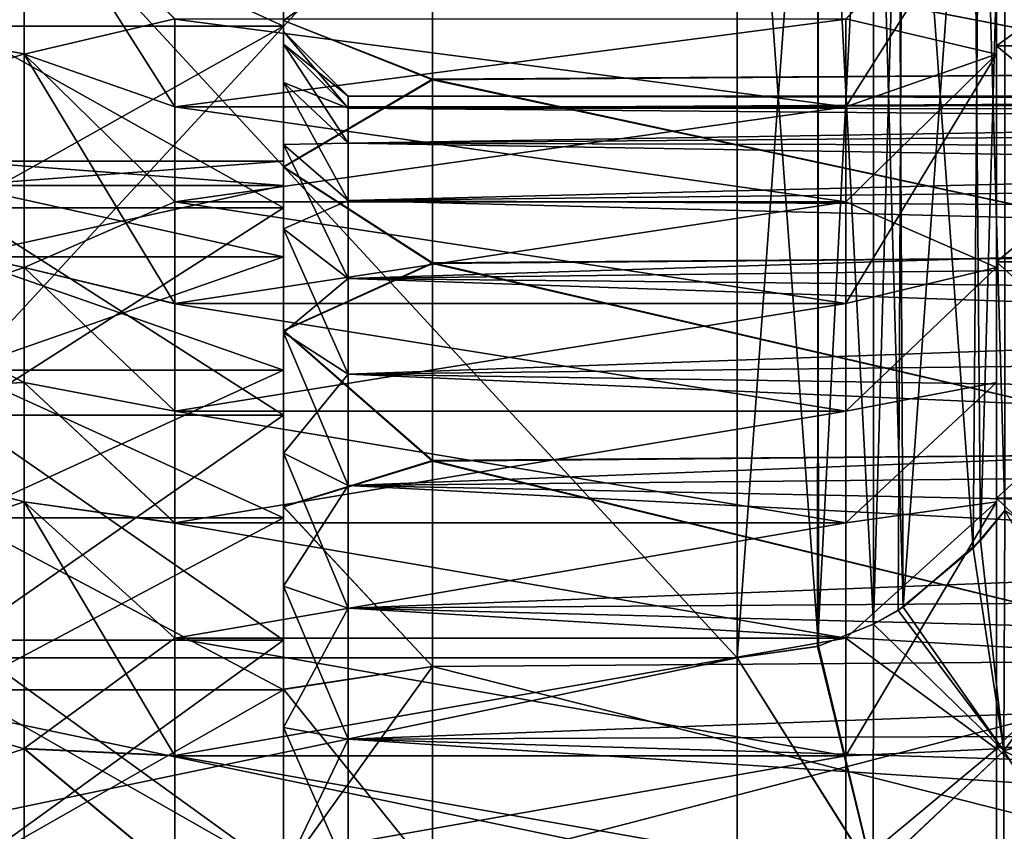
# Model space of a CAD drawing. Header units: metres. Extents: x -62 to 300, y -109 to 109.
# Tile 434 of 656: x -34.77 to -27.18, y 76.63 to 82.89. Entities that reach past the tile are written whole.
import ezdxf

# ---------------------------------------------------------------- set-up
doc = ezdxf.new("R2010")
doc.units = ezdxf.units.M
doc.layers.add('solid_500635', color=7, linetype='CONTINUOUS')

msp = doc.modelspace()

# ---------------------------------------------------------------- linework, layer by layer
at = {"layer": 'solid_500635'}
for points in [[(-29.239401, 86.630127, -15.062011), (-37.239399, 77.969872, -20.06201), (-37.239399, 86.630127, -15.062011)], [(-29.239401, 86.630127, -15.062011), (-29.239401, 77.969872, -20.06201), (-37.239399, 77.969872, -20.06201)], [(-29.239401, 77.969872, 5.7226), (-37.239399, 86.630127, 0.722599), (-37.239399, 77.969872, 5.7226)], [(-29.239401, 77.969872, 5.7226), (-29.239401, 86.630127, 0.722599), (-37.239399, 86.630127, 0.722599)], [(-28.612667, 86.539871, -15.11412), (-29.239401, 77.969872, -20.06201), (-29.239401, 86.630127, -15.062011)], [(-28.613211, 78.059982, 5.670576), (-29.239401, 86.630127, 0.722599), (-29.239401, 77.969872, 5.7226)], [(-28.619219, 86.542068, 0.773441), (-29.239401, 86.630127, 0.722599), (-28.613211, 78.059982, 5.670576)], [(-28.618839, 78.058044, -20.011105), (-29.239401, 77.969872, -20.06201), (-28.612667, 86.539871, -15.11412)], [(-28.619219, 86.542068, 0.773441), (-28.613211, 78.059982, 5.670576), (-28.188721, 78.228287, 5.573403)], [(-28.619219, 86.542068, 0.773441), (-28.188721, 78.228287, 5.573403), (-28.187336, 86.371429, 0.871958)], [(-28.618839, 78.058044, -20.011105), (-28.612667, 86.539871, -15.11412), (-28.188559, 86.371651, -15.21124)], [(-28.618839, 78.058044, -20.011105), (-28.188559, 86.371651, -15.21124), (-28.187328, 78.228577, -19.912649)], [(-28.187336, 86.371429, 0.871958), (-28.188721, 78.228287, 5.573403), (-27.958029, 78.361206, 5.496663)], [(-28.187328, 78.228577, -19.912649), (-28.188559, 86.371651, -15.21124), (-27.958639, 86.239204, -15.287708)], [(-27.999289, 86.265343, 0.933208), (-28.187336, 86.371429, 0.871958), (-27.958029, 78.361206, 5.496663)], [(-27.998503, 78.335144, -19.85112), (-28.187328, 78.228577, -19.912649), (-27.958639, 86.239204, -15.287708)], [(-27.420818, 85.786972, 1.209393), (-27.999289, 86.265343, 0.933208), (-27.958029, 78.361206, 5.496663)], [(-27.419758, 78.814156, -19.574566), (-27.998503, 78.335144, -19.85112), (-27.958639, 86.239204, -15.287708)], [(-27.419758, 78.814156, -19.574566), (-27.958639, 86.239204, -15.287708), (-27.364887, 85.725967, -15.584029)], [(-27.420818, 85.786972, 1.209393), (-27.958029, 78.361206, 5.496663), (-27.36363, 78.875443, 5.199769)], [(-27.420818, 85.786972, 1.209393), (-27.36363, 78.875443, 5.199769), (-27.17449, 85.493515, 1.378822)], [(-27.419758, 78.814156, -19.574566), (-27.364887, 85.725967, -15.584029), (-27.174473, 79.106506, -19.405773)], [(-27.174473, 79.106506, -19.405773), (-27.364887, 85.725967, -15.584029), (-27.174343, 85.493317, -15.71835)], [(-27.17449, 85.493515, 1.378822), (-27.36363, 78.875443, 5.199769), (-27.174322, 79.10672, 5.066239)], [(-27.239401, 84.133301, -0.028333), (-25.239401, 84.133301, -0.028333), (-25.239401, 82.688087, 1.289094)], [(-27.239401, 84.133301, -0.028333), (-25.239401, 82.688087, 1.289094), (-27.239401, 82.688087, 1.289094)], [(-27.239401, 82.688087, -15.628505), (-25.239401, 82.688087, -15.628505), (-25.239401, 84.133301, -14.311078)], [(-27.239401, 84.133301, -14.311078), (-27.239401, 82.688087, -15.628505), (-25.239401, 84.133301, -14.311078)], [(-27.239401, 82.625992, -15.521854), (-27.239401, 82.688087, -15.628505), (-27.239401, 84.133301, -14.311078)], [(-27.239401, 84.05336, -14.216975), (-27.239401, 82.625992, -15.521854), (-27.239401, 84.133301, -14.311078)], [(-27.239401, 82.626129, 1.182338), (-27.239401, 84.133301, -0.028333), (-27.239401, 82.688087, 1.289094)], [(-27.239401, 82.626129, 1.182338), (-27.239401, 84.053482, -0.12257), (-27.239401, 84.133301, -0.028333)], [(-37.739399, 83.160095, 0.779452), (-34.739399, 84.059402, -0.095705), (-34.739399, 82.627823, 1.209294)], [(-37.739399, 83.164703, -15.114885), (-34.739399, 82.627823, -15.548705), (-34.739399, 84.059402, -14.243707)], [(-34.739399, 82.62561, 1.182729), (-34.739399, 82.627823, 1.209294), (-34.739399, 84.059402, -0.095705)], [(-34.739399, 84.052994, -0.122034), (-34.739399, 82.62561, 1.182729), (-34.739399, 84.059402, -0.095705)], [(-34.739399, 82.626289, -15.521628), (-34.739399, 84.059402, -14.243707), (-34.739399, 82.627823, -15.548705)], [(-34.739399, 82.626289, -15.521628), (-34.739399, 84.053581, -14.216726), (-34.739399, 84.059402, -14.243707)], [(-34.739399, 82.626289, -15.521628), (-33.5774, 82.896523, -13.747274), (-34.739399, 84.053581, -14.216726)], [(-33.5774, 82.219521, 0.023198), (-34.739399, 82.62561, 1.182729), (-34.739399, 84.052994, -0.122034)], [(-33.5774, 82.219521, 0.023198), (-34.739399, 84.052994, -0.122034), (-33.5774, 82.895927, -0.591542)], [(-28.401402, 82.896416, -0.592025), (-27.239401, 84.053482, -0.12257), (-27.239401, 82.626129, 1.182338)], [(-28.4014, 82.219879, -14.362308), (-27.239401, 84.05336, -14.216975), (-28.401402, 82.896286, -13.747509)], [(-28.4014, 82.219879, -14.362308), (-27.239401, 82.625992, -15.521854), (-27.239401, 84.05336, -14.216975)], [(-32.739399, 82.840805, -13.710363), (-35.239399, 82.840805, -13.710363), (-35.239399, 83.991127, -12.308682)], [(-32.739399, 82.840805, -13.710363), (-35.239399, 83.991127, -12.308682), (-32.739399, 83.991127, -12.308682)], [(-32.739399, 83.991127, -2.030729), (-35.239399, 83.991127, -2.030729), (-35.239399, 82.840805, -0.629047)], [(-32.739399, 83.991127, -2.030729), (-35.239399, 82.840805, -0.629047), (-32.739399, 82.840805, -0.629047)], [(-32.739399, 83.991127, -12.308682), (-32.739399, 83.991127, -2.030729), (-32.739399, 82.840805, -0.629047)], [(-32.739399, 82.840805, -13.710363), (-32.739399, 83.991127, -12.308682), (-32.739399, 82.840805, -0.629047)], [(-32.739399, 83.84549, -1.648736), (-32.739399, 83.847229, -12.6883), (-32.739399, 82.885933, -13.806098)], [(-31.589405, 83.69812, -14.620732), (-32.739399, 82.885933, -13.806098), (-32.739399, 83.847229, -12.6883)], [(-32.739399, 82.883713, -0.531116), (-32.739399, 83.84549, -1.648736), (-32.739399, 82.885933, -13.806098)], [(-31.589405, 83.694458, 0.284958), (-32.739399, 83.84549, -1.648736), (-32.739399, 82.883713, -0.531116)], [(-25.239401, 82.473137, 1.323649), (-25.239401, 83.724182, 0.254476), (-31.589405, 83.694458, 0.284958)], [(-25.239401, 83.724182, -14.593887), (-25.239401, 82.473137, -15.66306), (-31.589405, 83.69812, -14.620732)], [(-31.589378, 82.432396, -15.692833), (-32.739399, 82.885933, -13.806098), (-31.589405, 83.69812, -14.620732)], [(-31.589405, 83.694458, 0.284958), (-32.739399, 82.883713, -0.531116), (-31.589394, 82.428192, 1.356445)], [(-25.239401, 82.473137, -15.66306), (-31.589378, 82.432396, -15.692833), (-31.589405, 83.69812, -14.620732)], [(-25.239401, 82.473137, 1.323649), (-31.589405, 83.694458, 0.284958), (-31.589394, 82.428192, 1.356445)], [(-37.739399, 83.164703, -15.114885), (-37.739399, 81.649536, -16.204773), (-34.739399, 82.627823, -15.548705)], [(-37.739399, 81.644257, 1.868489), (-37.739399, 83.160095, 0.779452), (-34.739399, 82.627823, 1.209294)], [(-34.739399, 82.626289, -15.521628), (-33.5774, 82.220154, -14.362083), (-33.5774, 82.896523, -13.747274)], [(-28.401402, 82.896286, -13.747509), (-33.5774, 82.896523, -13.747274), (-33.5774, 82.220154, -14.362083)], [(-28.401402, 82.896416, -0.592025), (-28.4014, 82.220016, 0.022788), (-33.5774, 82.895927, -0.591542)], [(-28.4014, 82.219879, -14.362308), (-28.401402, 82.896286, -13.747509), (-33.5774, 82.220154, -14.362083)], [(-28.4014, 82.220016, 0.022788), (-33.5774, 82.219521, 0.023198), (-33.5774, 82.895927, -0.591542)], [(-32.739399, 82.701241, -8.297038), (-32.739399, 82.885933, -13.806098), (-32.739399, 81.757309, -14.761803)], [(-31.589378, 82.432396, -15.692833), (-32.739399, 81.757309, -14.761803), (-32.739399, 82.885933, -13.806098)], [(-32.739399, 82.799484, -7.169725), (-32.739399, 82.883713, -0.531116), (-32.739399, 82.885933, -13.806098)], [(-32.739399, 82.701241, -8.297038), (-32.739399, 82.799484, -7.169725), (-32.739399, 82.885933, -13.806098)], [(-32.739399, 81.928131, -3.918735), (-32.739399, 81.7547, 0.424282), (-32.739399, 82.883713, -0.531116)], [(-31.589394, 82.428192, 1.356445), (-32.739399, 82.883713, -0.531116), (-32.739399, 81.7547, 0.424282)], [(-32.739399, 82.407684, -4.945765), (-32.739399, 81.928131, -3.918735), (-32.739399, 82.883713, -0.531116)], [(-32.739399, 82.701248, -6.04241), (-32.739399, 82.407684, -4.945765), (-32.739399, 82.883713, -0.531116)], [(-32.739399, 82.799484, -7.169725), (-32.739399, 82.701248, -6.04241), (-32.739399, 82.883713, -0.531116)], [(-28.401402, 82.896416, -0.592025), (-27.239401, 82.626129, 1.182338), (-28.4014, 82.220016, 0.022788)], [(-32.739399, 81.439049, -14.860769), (-35.239399, 81.439049, -14.860769), (-35.239399, 82.840805, -13.710363)], [(-32.739399, 81.439049, -14.860769), (-35.239399, 82.840805, -13.710363), (-32.739399, 82.840805, -13.710363)], [(-32.739399, 82.840805, -0.629047), (-35.239399, 82.840805, -0.629047), (-35.239399, 81.439049, 0.521358)], [(-32.739399, 82.840805, -0.629047), (-35.239399, 81.439049, 0.521358), (-32.739399, 81.439049, 0.521358)], [(-32.739399, 82.840805, -13.710363), (-32.739399, 81.79998, -7.169705), (-32.739399, 81.612541, -8.593338)], [(-32.739399, 81.439049, -14.860769), (-32.739399, 82.840805, -13.710363), (-32.739399, 81.612541, -8.593338)], [(-32.739399, 82.840805, -13.710363), (-32.739399, 81.439049, 0.521358), (-32.739399, 81.79998, -7.169705)], [(-32.739399, 82.840805, -13.710363), (-32.739399, 82.840805, -0.629047), (-32.739399, 81.439049, 0.521358)], [(-32.239399, 82.208832, -6.127738), (-32.739399, 82.701248, -6.04241), (-32.739399, 82.799484, -7.169725)], [(-32.239399, 82.300003, -7.169716), (-32.739399, 82.799484, -7.169725), (-32.739399, 82.701241, -8.297038)], [(-32.239399, 82.208832, -6.127738), (-32.739399, 82.799484, -7.169725), (-32.239399, 82.300003, -7.169716)], [(-32.239399, 81.938103, -5.117441), (-32.739399, 82.407684, -4.945765), (-32.739399, 82.701248, -6.04241)], [(-32.239399, 81.938103, -5.117441), (-32.739399, 82.701248, -6.04241), (-32.239399, 82.208832, -6.127738)], [(-32.739399, 82.407669, -9.393679), (-32.739399, 82.701241, -8.297038), (-32.739399, 81.757309, -14.761803)], [(-32.239399, 82.208832, -8.211694), (-32.739399, 82.701241, -8.297038), (-32.739399, 82.407669, -9.393679)], [(-32.239399, 82.300003, -7.169716), (-32.739399, 82.701241, -8.297038), (-32.239399, 82.208832, -8.211694)], [(-27.239401, 82.688087, 1.289094), (-25.239401, 82.688087, 1.289094), (-25.239401, 81.024521, 2.319154)], [(-27.239401, 82.688087, 1.289094), (-25.239401, 81.024521, 2.319154), (-27.239401, 81.024521, 2.319154)], [(-27.239401, 81.024521, -16.658566), (-25.239401, 81.024521, -16.658566), (-25.239401, 82.688087, -15.628505)], [(-27.239401, 82.688087, -15.628505), (-27.239401, 81.024521, -16.658566), (-25.239401, 82.688087, -15.628505)], [(-27.239401, 80.980042, -16.543814), (-27.239401, 81.024521, -16.658566), (-27.239401, 82.688087, -15.628505)], [(-27.239401, 82.625992, -15.521854), (-27.239401, 80.980042, -16.543814), (-27.239401, 82.688087, -15.628505)], [(-27.239401, 80.980209, 2.204319), (-27.239401, 82.688087, 1.289094), (-27.239401, 81.024521, 2.319154)], [(-27.239401, 80.980209, 2.204319), (-27.239401, 82.626129, 1.182338), (-27.239401, 82.688087, 1.289094)], [(-37.739399, 81.644257, 1.868489), (-34.739399, 82.627823, 1.209294), (-34.739399, 80.97995, 2.229636)], [(-37.739399, 81.649536, -16.204773), (-34.739399, 80.97995, -16.569048), (-34.739399, 82.627823, -15.548705)], [(-34.739399, 80.97963, 2.204608), (-34.739399, 80.97995, 2.229636), (-34.739399, 82.627823, 1.209294)], [(-34.739399, 82.62561, 1.182729), (-34.739399, 80.97963, 2.204608), (-34.739399, 82.627823, 1.209294)], [(-34.739399, 80.980438, -16.543617), (-34.739399, 82.627823, -15.548705), (-34.739399, 80.97995, -16.569048)], [(-34.739399, 80.980438, -16.543617), (-34.739399, 82.626289, -15.521628), (-34.739399, 82.627823, -15.548705)], [(-34.739399, 82.626289, -15.521628), (-33.5774, 81.486412, -14.907901), (-33.5774, 82.220154, -14.362083)], [(-34.739399, 80.980438, -16.543617), (-33.5774, 81.486412, -14.907901), (-34.739399, 82.626289, -15.521628)], [(-33.5774, 80.700523, 1.040894), (-34.739399, 80.97963, 2.204608), (-34.739399, 82.62561, 1.182729)], [(-33.5774, 81.485703, 0.568966), (-34.739399, 82.62561, 1.182729), (-33.5774, 82.219521, 0.023198)], [(-33.5774, 80.700523, 1.040894), (-34.739399, 82.62561, 1.182729), (-33.5774, 81.485703, 0.568966)], [(-28.4014, 81.486237, 0.568609), (-27.239401, 82.626129, 1.182338), (-27.239401, 80.980209, 2.204319)], [(-28.4014, 82.220016, 0.022788), (-27.239401, 82.626129, 1.182338), (-28.4014, 81.486237, 0.568609)], [(-28.4014, 80.700928, -15.380089), (-27.239401, 80.980042, -16.543814), (-27.239401, 82.625992, -15.521854)], [(-28.4014, 81.486092, -14.908118), (-27.239401, 82.625992, -15.521854), (-28.4014, 82.219879, -14.362308)], [(-28.4014, 80.700928, -15.380089), (-27.239401, 82.625992, -15.521854), (-28.4014, 81.486092, -14.908118)], [(-31.589407, 81.015083, -16.551495), (-32.739399, 81.757309, -14.761803), (-31.589378, 82.432396, -15.692833)], [(-31.589394, 82.428192, 1.356445), (-32.739399, 81.7547, 0.424282), (-31.589415, 81.010872, 2.214201)], [(-25.239401, 81.065598, 2.186438), (-31.589394, 82.428192, 1.356445), (-31.589415, 81.010872, 2.214201)], [(-25.239401, 81.065598, -16.525848), (-31.589407, 81.015083, -16.551495), (-31.589378, 82.432396, -15.692833)], [(-25.239401, 81.065598, 2.186438), (-25.239401, 82.473137, 1.323649), (-31.589394, 82.428192, 1.356445)], [(-25.239401, 82.473137, -15.66306), (-25.239401, 81.065598, -16.525848), (-31.589378, 82.432396, -15.692833)], [(-32.239399, 81.496048, -4.169523), (-32.739399, 81.928131, -3.918735), (-32.739399, 82.407684, -4.945765)], [(-32.239399, 81.496048, -4.169523), (-32.739399, 82.407684, -4.945765), (-32.239399, 81.938103, -5.117441)], [(-32.739399, 81.928116, -10.420709), (-32.739399, 82.407669, -9.393679), (-32.739399, 81.757309, -14.761803)], [(-32.239399, 81.938095, -9.221991), (-32.739399, 82.407669, -9.393679), (-32.739399, 81.928116, -10.420709)], [(-32.239399, 82.208832, -8.211694), (-32.739399, 82.407669, -9.393679), (-32.239399, 81.938095, -9.221991)], [(-32.239399, 82.208832, -8.211694), (-16.239401, 82.273972, -7.722058), (-16.239401, 82.300003, -7.169705)], [(-32.239399, 82.300003, -7.169716), (-16.239401, 82.300003, -7.169705), (-16.239401, 82.273972, -6.617353)], [(-32.239399, 82.300003, -7.169716), (-32.239399, 82.208832, -8.211694), (-16.239401, 82.300003, -7.169705)], [(-32.239399, 82.208832, -6.127738), (-32.239399, 82.300003, -7.169716), (-16.239401, 82.273972, -6.617353)], [(-32.239399, 82.208832, -8.211694), (-16.239401, 82.197113, -8.273635), (-16.239401, 82.273972, -7.722058)], [(-32.239399, 82.208832, -6.127738), (-16.239401, 82.273972, -6.617353), (-16.239401, 82.197113, -6.065776)], [(-28.4014, 82.219879, -14.362308), (-33.5774, 82.220154, -14.362083), (-33.5774, 81.486412, -14.907901)], [(-28.4014, 82.220016, 0.022788), (-28.4014, 81.486237, 0.568609), (-33.5774, 82.219521, 0.023198)], [(-28.4014, 81.486092, -14.908118), (-28.4014, 82.219879, -14.362308), (-33.5774, 81.486412, -14.907901)], [(-28.4014, 81.486237, 0.568609), (-33.5774, 81.485703, 0.568966), (-33.5774, 82.219521, 0.023198)], [(-32.239399, 82.208832, -8.211694), (-32.239399, 81.938095, -9.221991), (-16.239401, 82.197113, -8.273635)], [(-32.239399, 82.208832, -6.127738), (-16.239401, 82.197113, -6.065776), (-16.239401, 82.071159, -5.528578)], [(-32.239399, 81.938103, -5.117441), (-32.239399, 82.208832, -6.127738), (-16.239401, 82.071159, -5.528578)], [(-32.239399, 81.938095, -9.221991), (-16.239401, 82.071159, -8.810833), (-16.239401, 82.197113, -8.273635)], [(-32.239399, 81.938095, -9.221991), (-16.239401, 81.894539, -9.336213), (-16.239401, 82.071159, -8.810833)], [(-32.239399, 81.938103, -5.117441), (-16.239401, 82.071159, -5.528578), (-16.239401, 81.894539, -5.003198)], [(-32.239399, 81.938095, -9.221991), (-32.739399, 81.928116, -10.420709), (-32.239399, 81.496033, -10.169909)], [(-32.739399, 81.928131, -3.918735), (-32.739399, 81.279274, -2.992291), (-32.739399, 81.7547, 0.424282)], [(-32.239399, 80.896088, -3.312768), (-32.739399, 81.279274, -2.992291), (-32.739399, 81.928131, -3.918735)], [(-32.239399, 80.896088, -3.312768), (-32.739399, 81.928131, -3.918735), (-32.239399, 81.496048, -4.169523)], [(-32.739399, 81.279243, -11.347154), (-32.739399, 81.928116, -10.420709), (-32.739399, 81.757309, -14.761803)], [(-32.239399, 81.496033, -10.169909), (-32.739399, 81.928116, -10.420709), (-32.739399, 81.279243, -11.347154)], [(-32.239399, 81.938103, -5.117441), (-16.239401, 81.894539, -5.003198), (-16.239401, 81.669914, -4.493891)], [(-32.239399, 81.496048, -4.169523), (-32.239399, 81.938103, -5.117441), (-16.239401, 81.669914, -4.493891)], [(-32.239399, 81.938095, -9.221991), (-32.239399, 81.496033, -10.169909), (-16.239401, 81.894539, -9.336213)], [(-32.239399, 81.496033, -10.169909), (-16.239401, 81.669914, -9.84552), (-16.239401, 81.894539, -9.336213)], [(-32.739399, 81.612541, -5.746073), (-35.239399, 81.612541, -5.746073), (-35.239399, 81.79998, -7.169705)], [(-32.739399, 81.79998, -7.169705), (-35.239399, 81.79998, -7.169705), (-35.239399, 81.612541, -8.593338)], [(-32.739399, 81.612541, -5.746073), (-35.239399, 81.79998, -7.169705), (-32.739399, 81.79998, -7.169705)], [(-32.739399, 81.79998, -7.169705), (-35.239399, 81.612541, -8.593338), (-32.739399, 81.612541, -8.593338)], [(-32.739399, 81.439049, 0.521358), (-32.739399, 81.612541, -5.746073), (-32.739399, 81.79998, -7.169705)], [(-32.739399, 81.279243, -11.347154), (-32.739399, 81.757309, -14.761803), (-32.739399, 80.49308, -15.526155)], [(-31.589407, 81.015083, -16.551495), (-32.739399, 80.49308, -15.526155), (-32.739399, 81.757309, -14.761803)], [(-32.739399, 81.279274, -2.992291), (-32.739399, 80.490486, 1.188039), (-32.739399, 81.7547, 0.424282)], [(-31.589415, 81.010872, 2.214201), (-32.739399, 81.7547, 0.424282), (-32.739399, 80.490486, 1.188039)], [(-32.239399, 81.496033, -10.169909), (-16.239401, 81.401955, -10.327027), (-16.239401, 81.669914, -9.84552)], [(-32.239399, 81.496048, -4.169523), (-16.239401, 81.669914, -4.493891), (-16.239401, 81.401955, -4.012384)], [(-37.739399, 81.649536, -16.204773), (-37.739399, 79.963646, -17.009811), (-34.739399, 80.97995, -16.569048)], [(-37.739399, 81.644257, 1.868489), (-34.739399, 80.97995, 2.229636), (-34.739399, 80.092918, 2.621234)], [(-37.739399, 79.957893, 2.672541), (-37.739399, 81.644257, 1.868489), (-34.739399, 80.092918, 2.621234)], [(-32.739399, 81.063141, -4.419705), (-35.239399, 81.063141, -4.419705), (-35.239399, 81.612541, -5.746073)], [(-32.739399, 81.063141, -4.419705), (-35.239399, 81.612541, -5.746073), (-32.739399, 81.612541, -5.746073)], [(-32.739399, 81.612541, -8.593338), (-35.239399, 81.612541, -8.593338), (-35.239399, 81.063141, -9.919705)], [(-32.739399, 81.612541, -8.593338), (-35.239399, 81.063141, -9.919705), (-32.739399, 81.063141, -9.919705)], [(-32.739399, 81.439049, -14.860769), (-32.739399, 81.612541, -8.593338), (-32.739399, 81.063141, -9.919705)], [(-32.739399, 81.439049, 0.521358), (-32.739399, 81.063141, -4.419705), (-32.739399, 81.612541, -5.746073)], [(-32.739399, 79.83976, -15.715605), (-35.239399, 79.83976, -15.715605), (-35.239399, 81.439049, -14.860769)], [(-32.739399, 79.83976, -15.715605), (-35.239399, 81.439049, -14.860769), (-32.739399, 81.439049, -14.860769)], [(-32.739399, 81.439049, 0.521358), (-35.239399, 81.439049, 0.521358), (-35.239399, 79.83976, 1.376194)], [(-32.739399, 81.439049, 0.521358), (-35.239399, 79.83976, 1.376194), (-32.739399, 79.83976, 1.376194)], [(-34.739399, 80.980438, -16.543617), (-33.5774, 80.701302, -15.379889), (-33.5774, 81.486412, -14.907901)], [(-28.4014, 81.486092, -14.908118), (-33.5774, 81.486412, -14.907901), (-33.5774, 80.701302, -15.379889)], [(-28.4014, 81.486237, 0.568609), (-28.4014, 80.701088, 1.040592), (-33.5774, 81.485703, 0.568966)], [(-28.4014, 80.700928, -15.380089), (-28.4014, 81.486092, -14.908118), (-33.5774, 80.701302, -15.379889)], [(-28.4014, 80.701088, 1.040592), (-33.5774, 80.700523, 1.040894), (-33.5774, 81.485703, 0.568966)], [(-32.239399, 81.496033, -10.169909), (-32.739399, 81.279243, -11.347154), (-32.239399, 80.896072, -11.026665)], [(-32.739399, 81.439049, -14.860769), (-32.739399, 81.063141, -9.919705), (-32.739399, 80.189171, -11.058687)], [(-32.739399, 79.83976, -15.715605), (-32.739399, 81.439049, -14.860769), (-32.739399, 80.189171, -11.058687)], [(-32.739399, 81.439049, 0.521358), (-32.739399, 79.83976, 1.376194), (-32.739399, 81.063141, -4.419705)], [(-32.239399, 81.496048, -4.169523), (-16.239401, 81.401955, -4.012384), (-16.239401, 81.087746, -3.554502)], [(-32.239399, 80.896088, -3.312768), (-32.239399, 81.496048, -4.169523), (-16.239401, 81.087746, -3.554502)], [(-32.239399, 81.496033, -10.169909), (-32.239399, 80.896072, -11.026665), (-16.239401, 81.401955, -10.327027)], [(-28.4014, 81.486237, 0.568609), (-27.239401, 80.980209, 2.204319), (-28.4014, 80.701088, 1.040592)], [(-32.239399, 80.896072, -11.026665), (-16.239401, 81.087746, -10.784909), (-16.239401, 81.401955, -10.327027)], [(-32.739399, 81.279274, -2.992291), (-32.739399, 80.478691, -2.191003), (-32.739399, 80.490486, 1.188039)], [(-32.239399, 80.156456, -2.573213), (-32.739399, 80.478691, -2.191003), (-32.739399, 81.279274, -2.992291)], [(-32.239399, 80.156456, -2.573213), (-32.739399, 81.279274, -2.992291), (-32.239399, 80.896088, -3.312768)], [(-32.739399, 80.478653, -12.148441), (-32.739399, 81.279243, -11.347154), (-32.739399, 80.49308, -15.526155)], [(-32.239399, 80.896072, -11.026665), (-32.739399, 81.279243, -11.347154), (-32.739399, 80.478653, -12.148441)], [(-32.739399, 80.189171, -3.280723), (-35.239399, 80.189171, -3.280723), (-35.239399, 81.063141, -4.419705)], [(-32.739399, 80.189171, -3.280723), (-35.239399, 81.063141, -4.419705), (-32.739399, 81.063141, -4.419705)], [(-32.739399, 81.063141, -9.919705), (-35.239399, 81.063141, -9.919705), (-35.239399, 80.189171, -11.058687)], [(-32.739399, 81.063141, -9.919705), (-35.239399, 80.189171, -11.058687), (-32.739399, 80.189171, -11.058687)], [(-32.739399, 79.83976, 1.376194), (-32.739399, 80.189171, -3.280723), (-32.739399, 81.063141, -4.419705)], [(-32.239399, 80.896072, -11.026665), (-16.239401, 80.73275, -11.21298), (-16.239401, 81.087746, -10.784909)], [(-32.239399, 80.896088, -3.312768), (-16.239401, 81.087746, -3.554502), (-16.239401, 80.73275, -3.126431)], [(-25.239401, 79.543594, 2.816138), (-25.239401, 81.065598, 2.186438), (-31.589415, 81.010872, 2.214201)], [(-25.239401, 81.065598, -16.525848), (-25.239401, 79.543594, -17.155548), (-31.589407, 81.015083, -16.551495)], [(-37.739399, 79.963646, -17.009811), (-34.739399, 80.092918, -16.960646), (-34.739399, 80.97995, -16.569048)], [(-34.739399, 80.980438, -16.543617), (-33.5774, 79.872963, -15.772755), (-33.5774, 80.701302, -15.379889)], [(-34.739399, 80.093575, -16.936195), (-33.5774, 79.872963, -15.772755), (-34.739399, 80.980438, -16.543617)], [(-34.739399, 80.093575, -16.936195), (-34.739399, 80.980438, -16.543617), (-34.739399, 80.97995, -16.569048)], [(-34.739399, 80.092728, 2.597114), (-34.739399, 80.092918, 2.621234), (-34.739399, 80.97995, 2.229636)], [(-34.739399, 80.97963, 2.204608), (-34.739399, 80.092728, 2.597114), (-34.739399, 80.97995, 2.229636)], [(-34.739399, 80.093575, -16.936195), (-34.739399, 80.97995, -16.569048), (-34.739399, 80.092918, -16.960646)], [(-33.5774, 79.872139, 1.433686), (-34.739399, 80.092728, 2.597114), (-34.739399, 80.97963, 2.204608)], [(-33.5774, 79.872139, 1.433686), (-34.739399, 80.97963, 2.204608), (-33.5774, 80.700523, 1.040894)], [(-31.589273, 79.490089, -17.173372), (-32.739399, 80.49308, -15.526155), (-31.589407, 81.015083, -16.551495)], [(-31.589415, 81.010872, 2.214201), (-32.739399, 80.490486, 1.188039), (-31.589312, 79.486641, 2.83506)], [(-25.239401, 79.543594, 2.816138), (-31.589415, 81.010872, 2.214201), (-31.589312, 79.486641, 2.83506)], [(-25.239401, 79.543594, -17.155548), (-31.589273, 79.490089, -17.173372), (-31.589407, 81.015083, -16.551495)], [(-28.401402, 79.872719, 1.433445), (-27.239401, 80.980209, 2.204319), (-27.239401, 80.093323, 2.596884)], [(-28.4014, 80.701088, 1.040592), (-27.239401, 80.980209, 2.204319), (-28.401402, 79.872719, 1.433445)], [(-28.401402, 79.872551, -15.772926), (-27.239401, 80.093147, -16.936363), (-27.239401, 80.980042, -16.543814)], [(-28.401402, 79.872551, -15.772926), (-27.239401, 80.980042, -16.543814), (-28.4014, 80.700928, -15.380089)], [(-27.239401, 81.024521, 2.319154), (-25.239401, 81.024521, 2.319154), (-25.239401, 79.201103, 3.025523)], [(-27.239401, 81.024521, 2.319154), (-25.239401, 79.201103, 3.025523), (-27.239401, 79.201103, 3.025523)], [(-27.239401, 79.201103, -17.364935), (-25.239401, 79.201103, -17.364935), (-25.239401, 81.024521, -16.658566)], [(-27.239401, 81.024521, -16.658566), (-27.239401, 79.201103, -17.364935), (-25.239401, 81.024521, -16.658566)], [(-27.239401, 79.173149, -17.245567), (-27.239401, 79.201103, -17.364935), (-27.239401, 81.024521, -16.658566)], [(-27.239401, 80.093147, -16.936363), (-27.239401, 79.173149, -17.245567), (-27.239401, 81.024521, -16.658566)], [(-27.239401, 80.980042, -16.543814), (-27.239401, 80.093147, -16.936363), (-27.239401, 81.024521, -16.658566)], [(-27.239401, 80.093323, 2.596884), (-27.239401, 81.024521, 2.319154), (-27.239401, 79.201103, 3.025523)], [(-27.239401, 80.093323, 2.596884), (-27.239401, 80.980209, 2.204319), (-27.239401, 81.024521, 2.319154)], [(-32.239399, 80.896072, -11.026665), (-32.739399, 80.478653, -12.148441), (-32.239399, 80.156433, -11.766219)], [(-32.239399, 80.896088, -3.312768), (-16.239401, 80.73275, -3.126431), (-16.239401, 80.343277, -2.736955)], [(-32.239399, 80.156456, -2.573213), (-32.239399, 80.896088, -3.312768), (-16.239401, 80.343277, -2.736955)], [(-32.239399, 80.896072, -11.026665), (-32.239399, 80.156433, -11.766219), (-16.239401, 80.73275, -11.21298)], [(-28.4014, 80.700928, -15.380089), (-33.5774, 80.701302, -15.379889), (-33.5774, 79.872963, -15.772755)], [(-28.4014, 80.701088, 1.040592), (-28.401402, 79.872719, 1.433445), (-33.5774, 80.700523, 1.040894)], [(-28.401402, 79.872551, -15.772926), (-28.4014, 80.700928, -15.380089), (-33.5774, 79.872963, -15.772755)], [(-28.401402, 79.872719, 1.433445), (-33.5774, 79.872139, 1.433686), (-33.5774, 80.700523, 1.040894)], [(-32.239399, 80.156433, -11.766219), (-16.239401, 80.343277, -11.602455), (-16.239401, 80.73275, -11.21298)], [(-32.739399, 80.478653, -12.148441), (-32.739399, 80.49308, -15.526155), (-32.739399, 79.135483, -16.078451)], [(-31.589273, 79.490089, -17.173372), (-32.739399, 79.135483, -16.078451), (-32.739399, 80.49308, -15.526155)], [(-32.739399, 79.548309, -1.53975), (-32.739399, 79.133636, 1.739694), (-32.739399, 80.490486, 1.188039)], [(-31.589312, 79.486641, 2.83506), (-32.739399, 80.490486, 1.188039), (-32.739399, 79.133636, 1.739694)], [(-32.739399, 80.478691, -2.191003), (-32.739399, 79.548309, -1.53975), (-32.739399, 80.490486, 1.188039)], [(-32.239399, 79.299637, -1.973342), (-32.739399, 79.548309, -1.53975), (-32.739399, 80.478691, -2.191003)], [(-32.239399, 79.299637, -1.973342), (-32.739399, 80.478691, -2.191003), (-32.239399, 80.156456, -2.573213)], [(-32.739399, 79.548264, -12.799685), (-32.739399, 80.478653, -12.148441), (-32.739399, 79.135483, -16.078451)], [(-32.239399, 80.156433, -11.766219), (-32.739399, 80.478653, -12.148441), (-32.739399, 79.548264, -12.799685)], [(-32.239399, 80.156433, -11.766219), (-16.239401, 79.915207, -11.957448), (-16.239401, 80.343277, -11.602455)], [(-32.239399, 80.156456, -2.573213), (-16.239401, 80.343277, -2.736955), (-16.239401, 79.915207, -2.381963)], [(-32.739399, 79.049988, -2.406586), (-35.239399, 79.049988, -2.406586), (-35.239399, 80.189171, -3.280723)], [(-32.739399, 79.049988, -2.406586), (-35.239399, 80.189171, -3.280723), (-32.739399, 80.189171, -3.280723)], [(-32.739399, 80.189171, -11.058687), (-35.239399, 80.189171, -11.058687), (-35.239399, 79.049988, -11.932825)], [(-32.739399, 80.189171, -11.058687), (-35.239399, 79.049988, -11.932825), (-32.739399, 79.049988, -11.932825)], [(-32.739399, 79.83976, -15.715605), (-32.739399, 80.189171, -11.058687), (-32.739399, 79.049988, -11.932825)], [(-32.739399, 79.83976, 1.376194), (-32.739399, 79.049988, -2.406586), (-32.739399, 80.189171, -3.280723)], [(-32.239399, 80.156433, -11.766219), (-32.739399, 79.548264, -12.799685), (-32.239399, 79.299606, -12.366086)], [(-32.239399, 80.156456, -2.573213), (-16.239401, 79.915207, -2.381963), (-16.239401, 79.457321, -2.067748)], [(-32.239399, 79.299637, -1.973342), (-32.239399, 80.156456, -2.573213), (-16.239401, 79.457321, -2.067748)], [(-32.239399, 80.156433, -11.766219), (-32.239399, 79.299606, -12.366086), (-16.239401, 79.915207, -11.957448)], [(-37.739399, 79.957893, 2.672541), (-34.739399, 80.092918, 2.621234), (-34.739399, 79.173737, 2.929342)], [(-37.739399, 79.963646, -17.009811), (-34.739399, 79.173737, -17.268753), (-34.739399, 80.092918, -16.960646)], [(-34.739399, 80.093575, -16.936195), (-33.5774, 79.009918, -16.082331), (-33.5774, 79.872963, -15.772755)], [(-34.739399, 79.173615, -17.245436), (-33.5774, 79.009918, -16.082331), (-34.739399, 80.093575, -16.936195)], [(-34.739399, 79.173615, -17.245436), (-34.739399, 80.093575, -16.936195), (-34.739399, 80.092918, -16.960646)], [(-34.739399, 79.172745, 2.906271), (-34.739399, 79.173737, 2.929342), (-34.739399, 80.092918, 2.621234)], [(-34.739399, 80.092728, 2.597114), (-34.739399, 79.172745, 2.906271), (-34.739399, 80.092918, 2.621234)], [(-34.739399, 79.173615, -17.245436), (-34.739399, 80.092918, -16.960646), (-34.739399, 79.173737, -17.268753)], [(-33.5774, 79.009064, 1.743179), (-34.739399, 79.172745, 2.906271), (-34.739399, 80.092728, 2.597114)], [(-33.5774, 79.009064, 1.743179), (-34.739399, 80.092728, 2.597114), (-33.5774, 79.872139, 1.433686)], [(-28.401402, 79.009644, 1.743003), (-27.239401, 80.093323, 2.596884), (-27.239401, 79.173332, 2.906105)], [(-28.401402, 79.872719, 1.433445), (-27.239401, 80.093323, 2.596884), (-28.401402, 79.009644, 1.743003)], [(-28.401402, 79.009468, -16.082468), (-27.239401, 79.173149, -17.245567), (-27.239401, 80.093147, -16.936363)], [(-28.401402, 79.009468, -16.082468), (-27.239401, 80.093147, -16.936363), (-28.401402, 79.872551, -15.772926)], [(-27.239401, 79.173332, 2.906105), (-27.239401, 80.093323, 2.596884), (-27.239401, 79.201103, 3.025523)], [(-37.739399, 79.963646, -17.009811), (-37.739399, 78.162849, -17.503136), (-34.739399, 79.173737, -17.268753)], [(-37.739399, 78.156815, 3.164811), (-37.739399, 79.957893, 2.672541), (-34.739399, 79.173737, 2.929342)], [(-32.239399, 79.299606, -12.366086), (-16.239401, 79.457321, -12.271663), (-16.239401, 79.915207, -11.957448)], [(-32.739399, 78.104477, -16.241985), (-35.239399, 78.104477, -16.241985), (-35.239399, 79.83976, -15.715605)], [(-32.739399, 78.104477, -16.241985), (-35.239399, 79.83976, -15.715605), (-32.739399, 79.83976, -15.715605)], [(-32.739399, 79.83976, 1.376194), (-35.239399, 79.83976, 1.376194), (-35.239399, 78.104477, 1.902574)], [(-32.739399, 79.83976, 1.376194), (-35.239399, 78.104477, 1.902574), (-32.739399, 78.104477, 1.902574)], [(-28.401402, 79.872551, -15.772926), (-33.5774, 79.872963, -15.772755), (-33.5774, 79.009918, -16.082331)], [(-28.401402, 79.872719, 1.433445), (-28.401402, 79.009644, 1.743003), (-33.5774, 79.872139, 1.433686)], [(-28.401402, 79.009468, -16.082468), (-28.401402, 79.872551, -15.772926), (-33.5774, 79.009918, -16.082331)], [(-28.401402, 79.009644, 1.743003), (-33.5774, 79.009064, 1.743179), (-33.5774, 79.872139, 1.433686)], [(-32.739399, 78.104477, -16.241985), (-32.739399, 79.83976, -15.715605), (-32.739399, 79.049988, -11.932825)], [(-32.739399, 79.83976, 1.376194), (-32.739399, 78.104477, 1.902574), (-32.739399, 79.049988, -2.406586)], [(-32.739399, 79.548309, -1.53975), (-32.739399, 78.522125, -1.06188), (-32.739399, 79.133636, 1.739694)], [(-32.239399, 78.351715, -1.531402), (-32.739399, 78.522125, -1.06188), (-32.739399, 79.548309, -1.53975)], [(-32.239399, 78.351715, -1.531402), (-32.739399, 79.548309, -1.53975), (-32.239399, 79.299637, -1.973342)], [(-32.739399, 78.522087, -13.277543), (-32.739399, 79.548264, -12.799685), (-32.739399, 79.135483, -16.078451)], [(-32.239399, 79.299606, -12.366086), (-32.739399, 79.548264, -12.799685), (-32.739399, 78.522087, -13.277543)], [(-25.239401, 77.94783, 3.199913), (-25.239401, 79.543594, 2.816138), (-31.589312, 79.486641, 2.83506)], [(-25.239401, 79.543594, -17.155548), (-25.239401, 77.94783, -17.539324), (-31.589273, 79.490089, -17.173372)], [(-31.58919, 77.903351, -17.546568), (-32.739399, 79.135483, -16.078451), (-31.589273, 79.490089, -17.173372)], [(-31.589312, 79.486641, 2.83506), (-32.739399, 79.133636, 1.739694), (-31.589247, 77.901382, 3.207461)], [(-32.239399, 79.299606, -12.366086), (-16.239401, 78.975815, -12.539616), (-16.239401, 79.457321, -12.271663)], [(-32.239399, 79.299637, -1.973342), (-16.239401, 79.457321, -2.067748), (-16.239401, 78.975815, -1.799795)], [(-25.239401, 77.94783, 3.199913), (-31.589312, 79.486641, 2.83506), (-31.589247, 77.901382, 3.207461)], [(-25.239401, 77.94783, -17.539324), (-31.58919, 77.903351, -17.546568), (-31.589273, 79.490089, -17.173372)], [(-32.239399, 79.299606, -12.366086), (-32.739399, 78.522087, -13.277543), (-32.239399, 78.351685, -12.808019)], [(-32.239399, 79.299637, -1.973342), (-16.239401, 78.975815, -1.799795), (-16.239401, 78.466507, -1.575168)], [(-32.239399, 78.351715, -1.531402), (-32.239399, 79.299637, -1.973342), (-16.239401, 78.466507, -1.575168)], [(-32.239399, 79.299606, -12.366086), (-32.239399, 78.351685, -12.808019), (-16.239401, 78.975815, -12.539616)], [(-37.739399, 78.156815, 3.164811), (-34.739399, 79.173737, 2.929342), (-34.739399, 77.268486, 3.285502)], [(-37.739399, 78.162849, -17.503136), (-34.739399, 77.268486, -17.624914), (-34.739399, 79.173737, -17.268753)], [(-34.739399, 77.268333, 3.262875), (-34.739399, 77.268486, 3.285502), (-34.739399, 79.173737, 2.929342)], [(-34.739399, 79.172745, 2.906271), (-34.739399, 77.268333, 3.262875), (-34.739399, 79.173737, 2.929342)], [(-34.739399, 77.269211, -17.602205), (-34.739399, 79.173737, -17.268753), (-34.739399, 77.268486, -17.624914)], [(-34.739399, 77.269211, -17.602205), (-34.739399, 79.173615, -17.245436), (-34.739399, 79.173737, -17.268753)], [(-34.739399, 79.173615, -17.245436), (-33.5774, 78.121147, -16.305458), (-33.5774, 79.009918, -16.082331)], [(-34.739399, 77.269211, -17.602205), (-33.5774, 78.121147, -16.305458), (-34.739399, 79.173615, -17.245436)], [(-33.5774, 77.214233, 2.100824), (-34.739399, 77.268333, 3.262875), (-34.739399, 79.172745, 2.906271)], [(-33.5774, 78.120285, 1.966218), (-34.739399, 79.172745, 2.906271), (-33.5774, 79.009064, 1.743179)], [(-33.5774, 77.214233, 2.100824), (-34.739399, 79.172745, 2.906271), (-33.5774, 78.120285, 1.966218)], [(-28.401402, 79.009644, 1.743003), (-27.239401, 79.173332, 2.906105), (-28.4014, 78.12085, 1.966106)], [(-28.4014, 78.120674, -16.305552), (-27.239401, 79.173149, -17.245567), (-28.401402, 79.009468, -16.082468)], [(-28.4014, 78.12085, 1.966106), (-27.239401, 79.173332, 2.906105), (-27.239401, 77.268883, 3.262824)], [(-28.4014, 77.2146, -16.440199), (-27.239401, 77.2687, -17.602251), (-27.239401, 79.173149, -17.245567)], [(-28.4014, 77.2146, -16.440199), (-27.239401, 79.173149, -17.245567), (-28.4014, 78.120674, -16.305552)], [(-27.239401, 79.201103, 3.025523), (-25.239401, 79.201103, 3.025523), (-25.239401, 77.27771, 3.385076)], [(-27.239401, 79.201103, 3.025523), (-25.239401, 77.27771, 3.385076), (-27.239401, 77.27771, 3.385076)], [(-27.239401, 77.27771, -17.724487), (-25.239401, 77.27771, -17.724487), (-25.239401, 79.201103, -17.364935)], [(-27.239401, 79.201103, -17.364935), (-27.239401, 77.27771, -17.724487), (-25.239401, 79.201103, -17.364935)], [(-27.239401, 77.2687, -17.602251), (-27.239401, 77.27771, -17.724487), (-27.239401, 79.201103, -17.364935)], [(-27.239401, 79.173149, -17.245567), (-27.239401, 77.2687, -17.602251), (-27.239401, 79.201103, -17.364935)], [(-27.239401, 77.268883, 3.262824), (-27.239401, 79.201103, 3.025523), (-27.239401, 77.27771, 3.385076)], [(-27.239401, 77.268883, 3.262824), (-27.239401, 79.173332, 2.906105), (-27.239401, 79.201103, 3.025523)], [(-32.739399, 78.522087, -13.277543), (-32.739399, 79.135483, -16.078451), (-32.739399, 77.726616, -16.41086)], [(-31.58919, 77.903351, -17.546568), (-32.739399, 77.726616, -16.41086), (-32.739399, 79.135483, -16.078451)], [(-32.739399, 78.522125, -1.06188), (-32.739399, 77.7258, 2.071618), (-32.739399, 79.133636, 1.739694)], [(-31.589247, 77.901382, 3.207461), (-32.739399, 79.133636, 1.739694), (-32.739399, 77.7258, 2.071618)], [(-27.419758, 78.814156, -19.574566), (-27.174473, 79.106506, -19.405773), (-27.183178, 77.253334, -19.691092)], [(-27.183178, 77.253258, 5.351686), (-27.174322, 79.10672, 5.066239), (-27.36363, 78.875443, 5.199769)], [(-27.183178, 77.253258, 5.351686), (-26.2693, 78.496086, 4.650267), (-27.174322, 79.10672, 5.066239)], [(-27.174473, 79.106506, -19.405773), (-26.2693, 77.509155, -19.130997), (-27.183178, 77.253334, -19.691092)], [(-32.739399, 77.723373, -1.857091), (-35.239399, 77.723373, -1.857091), (-35.239399, 79.049988, -2.406586)], [(-32.739399, 77.723373, -1.857091), (-35.239399, 79.049988, -2.406586), (-32.739399, 79.049988, -2.406586)], [(-32.739399, 79.049988, -11.932825), (-35.239399, 79.049988, -11.932825), (-35.239399, 77.723373, -12.48232)], [(-32.739399, 79.049988, -11.932825), (-35.239399, 77.723373, -12.48232), (-32.739399, 77.723373, -12.48232)], [(-28.401402, 79.009468, -16.082468), (-33.5774, 79.009918, -16.082331), (-33.5774, 78.121147, -16.305458)], [(-28.401402, 79.009644, 1.743003), (-28.4014, 78.12085, 1.966106), (-33.5774, 79.009064, 1.743179)], [(-28.4014, 78.120674, -16.305552), (-28.401402, 79.009468, -16.082468), (-33.5774, 78.121147, -16.305458)], [(-28.4014, 78.12085, 1.966106), (-33.5774, 78.120285, 1.966218), (-33.5774, 79.009064, 1.743179)], [(-32.739399, 78.104477, -16.241985), (-32.739399, 79.049988, -11.932825), (-32.739399, 77.723373, -12.48232)], [(-32.739399, 78.104477, 1.902574), (-32.739399, 77.723373, -1.857091), (-32.739399, 79.049988, -2.406586)], [(-32.239399, 78.351685, -12.808019), (-16.239401, 78.466507, -12.764243), (-16.239401, 78.975815, -12.539616)], [(-27.183178, 77.253258, 5.351686), (-27.36363, 78.875443, 5.199769), (-27.958029, 78.361206, 5.496663)], [(-27.419758, 78.814156, -19.574566), (-27.183178, 77.253334, -19.691092), (-27.998503, 78.335144, -19.85112)], [(-32.739399, 78.522125, -1.06188), (-32.739399, 77.43219, -0.769256), (-32.739399, 77.7258, 2.071618)], [(-32.239399, 77.341591, -1.260806), (-32.739399, 77.43219, -0.769256), (-32.739399, 78.522125, -1.06188)], [(-32.239399, 77.341591, -1.260806), (-32.739399, 78.522125, -1.06188), (-32.239399, 78.351715, -1.531402)], [(-32.739399, 77.432167, -13.570159), (-32.739399, 78.522087, -13.277543), (-32.739399, 77.726616, -16.41086)], [(-32.239399, 78.351685, -12.808019), (-32.739399, 78.522087, -13.277543), (-32.739399, 77.432167, -13.570159)], [(-32.239399, 78.351685, -12.808019), (-16.239401, 77.941124, -12.940868), (-16.239401, 78.466507, -12.764243)], [(-32.239399, 78.351715, -1.531402), (-16.239401, 78.466507, -1.575168), (-16.239401, 77.941124, -1.398543)], [(-27.183178, 77.253258, 5.351686), (-26.2693, 76.7985, 4.842207), (-26.2693, 78.496086, 4.650267)], [(-32.239399, 78.351685, -12.808019), (-32.739399, 77.432167, -13.570159), (-32.239399, 77.341568, -13.078609)], [(-32.239399, 78.351715, -1.531402), (-16.239401, 77.941124, -1.398543), (-16.239401, 77.407158, -1.273021)], [(-32.239399, 77.341591, -1.260806), (-32.239399, 78.351715, -1.531402), (-16.239401, 77.407158, -1.273021)], [(-32.239399, 78.351685, -12.808019), (-32.239399, 77.341568, -13.078609), (-16.239401, 77.941124, -12.940868)], [(-27.183178, 77.253258, 5.351686), (-27.958029, 78.361206, 5.496663), (-28.188721, 78.228287, 5.573403)], [(-27.183178, 77.253334, -19.691092), (-28.187328, 78.228577, -19.912649), (-27.998503, 78.335144, -19.85112)], [(-37.739399, 78.162849, -17.503136), (-37.739399, 76.30307, -17.669704), (-34.739399, 77.268486, -17.624914)], [(-28.618839, 78.058044, -20.011105), (-28.187328, 78.228577, -19.912649), (-28.18932, 76.297363, -20.058195)], [(-28.18932, 76.302635, 5.718784), (-28.188721, 78.228287, 5.573403), (-28.613211, 78.059982, 5.670576)], [(-27.183178, 77.253334, -19.691092), (-28.18932, 76.297363, -20.058195), (-28.187328, 78.228577, -19.912649)], [(-27.183178, 77.253258, 5.351686), (-28.188721, 78.228287, 5.573403), (-28.18932, 76.302635, 5.718784)], [(-37.739399, 76.296936, 3.330294), (-37.739399, 78.156815, 3.164811), (-34.739399, 77.268486, 3.285502)], [(-32.739399, 76.300003, -16.419706), (-35.239399, 76.300003, -16.419706), (-35.239399, 78.104477, -16.241985)], [(-32.739399, 78.104477, -16.241985), (-32.739399, 76.300003, -16.419706), (-35.239399, 78.104477, -16.241985)], [(-32.739399, 78.104477, 1.902574), (-35.239399, 78.104477, 1.902574), (-35.239399, 76.300003, 2.080295)], [(-32.739399, 78.104477, 1.902574), (-35.239399, 76.300003, 2.080295), (-32.739399, 76.300003, 2.080295)], [(-34.739399, 77.269211, -17.602205), (-33.5774, 77.215096, -16.440149), (-33.5774, 78.121147, -16.305458)], [(-28.4014, 78.120674, -16.305552), (-33.5774, 78.121147, -16.305458), (-33.5774, 77.215096, -16.440149)], [(-28.4014, 78.12085, 1.966106), (-28.4014, 77.214775, 2.10077), (-33.5774, 78.120285, 1.966218)], [(-28.4014, 77.2146, -16.440199), (-28.4014, 78.120674, -16.305552), (-33.5774, 77.215096, -16.440149)], [(-28.4014, 77.214775, 2.10077), (-33.5774, 77.214233, 2.100824), (-33.5774, 78.120285, 1.966218)], [(-32.739399, 78.104477, -16.241985), (-32.739399, 76.300003, -12.669705), (-32.739399, 76.300003, -16.419706)], [(-32.739399, 78.104477, -16.241985), (-32.739399, 77.723373, -12.48232), (-32.739399, 76.300003, -12.669705)], [(-32.739399, 78.104477, 1.902574), (-32.739399, 76.300003, 2.080295), (-32.739399, 77.723373, -1.857091)], [(-28.4014, 78.12085, 1.966106), (-27.239401, 77.268883, 3.262824), (-28.4014, 77.214775, 2.10077)], [(-28.18932, 76.302635, 5.718784), (-28.613211, 78.059982, 5.670576), (-29.239401, 77.969872, 5.7226)], [(-28.618839, 78.058044, -20.011105), (-28.18932, 76.297363, -20.058195), (-29.239401, 77.969872, -20.06201)], [(-29.239401, 76.300003, -20.169706), (-37.239399, 76.300003, -20.169706), (-37.239399, 77.969872, -20.06201)], [(-29.239401, 77.969872, -20.06201), (-29.239401, 76.300003, -20.169706), (-37.239399, 77.969872, -20.06201)], [(-29.239401, 77.969872, 5.7226), (-37.239399, 77.969872, 5.7226), (-37.239399, 76.300003, 5.830295)], [(-29.239401, 76.300003, 5.830295), (-29.239401, 77.969872, 5.7226), (-37.239399, 76.300003, 5.830295)], [(-32.239399, 77.341568, -13.078609), (-16.239401, 77.407158, -13.06639), (-16.239401, 77.941124, -12.940868)], [(-25.239401, 77.94783, 3.199913), (-31.589247, 77.901382, 3.207461), (-31.589401, 76.300003, 3.330295)], [(-25.239401, 76.300003, 3.330295), (-25.239401, 77.94783, 3.199913), (-31.589401, 76.300003, 3.330295)], [(-25.239401, 77.94783, -17.539324), (-25.239401, 76.300003, -17.669706), (-31.58919, 77.903351, -17.546568)], [(-28.18932, 76.297363, -20.058195), (-29.239401, 76.300003, -20.169706), (-29.239401, 77.969872, -20.06201)], [(-28.18932, 76.302635, 5.718784), (-29.239401, 77.969872, 5.7226), (-29.239401, 76.300003, 5.830295)], [(-31.589401, 76.300003, -17.669706), (-32.739399, 77.726616, -16.41086), (-31.58919, 77.903351, -17.546568)], [(-31.589247, 77.901382, 3.207461), (-32.739399, 77.7258, 2.071618), (-32.739399, 76.300003, 2.180295)], [(-31.589247, 77.901382, 3.207461), (-32.739399, 76.300003, 2.180295), (-31.589401, 76.300003, 3.330295)], [(-25.239401, 76.300003, -17.669706), (-31.589401, 76.300003, -17.669706), (-31.58919, 77.903351, -17.546568)], [(-32.739399, 77.723373, -12.48232), (-35.239399, 76.300003, -12.669705), (-32.739399, 76.300003, -12.669705)], [(-35.239399, 77.723373, -1.857091), (-32.739399, 76.300003, -1.669706), (-35.239399, 76.300003, -1.669706)], [(-32.739399, 77.723373, -1.857091), (-32.739399, 76.300003, -1.669706), (-35.239399, 77.723373, -1.857091)], [(-32.739399, 77.723373, -12.48232), (-35.239399, 77.723373, -12.48232), (-35.239399, 76.300003, -12.669705)], [(-32.739399, 77.432167, -13.570159), (-32.739399, 77.726616, -16.41086), (-32.739399, 76.300003, -16.519705)], [(-31.589401, 76.300003, -17.669706), (-32.739399, 76.300003, -16.519705), (-32.739399, 77.726616, -16.41086)], [(-32.739399, 76.300003, -0.669705), (-32.739399, 76.300003, 2.180295), (-32.739399, 77.7258, 2.071618)], [(-32.739399, 77.43219, -0.769256), (-32.739399, 76.300003, -0.669705), (-32.739399, 77.7258, 2.071618)], [(-32.739399, 77.723373, -1.857091), (-32.739399, 76.300003, 2.080295), (-32.739399, 76.300003, -1.669706)], [(-27.183178, 77.253334, -19.691092), (-26.2693, 77.509155, -19.130997), (-26.2693, 75.801498, -19.181618)], [(-32.239399, 76.300003, -1.169706), (-32.739399, 76.300003, -0.669705), (-32.739399, 77.43219, -0.769256)], [(-32.239399, 77.341591, -1.260806), (-32.239399, 76.300003, -1.169706), (-32.739399, 77.43219, -0.769256)], [(-32.739399, 76.300003, -13.669705), (-32.739399, 77.432167, -13.570159), (-32.739399, 76.300003, -16.519705)], [(-32.239399, 77.341568, -13.078609), (-32.739399, 77.432167, -13.570159), (-32.739399, 76.300003, -13.669705)], [(-32.239399, 77.341568, -13.078609), (-16.239401, 76.860168, -13.142648), (-16.239401, 77.407158, -13.06639)], [(-32.239399, 77.341591, -1.260806), (-16.239401, 77.407158, -1.273021), (-16.239401, 76.860168, -1.196764)], [(-32.239399, 77.341568, -13.078609), (-32.739399, 76.300003, -13.669705), (-32.239399, 76.300003, -13.169705)], [(-32.239399, 77.341591, -1.260806), (-16.239401, 76.860168, -1.196764), (-16.239401, 76.300003, -1.169706)], [(-32.239399, 77.341591, -1.260806), (-16.239401, 76.300003, -1.169706), (-32.239399, 76.300003, -1.169706)], [(-32.239399, 77.341568, -13.078609), (-32.239399, 76.300003, -13.169705), (-16.239401, 76.860168, -13.142648)], [(-37.739399, 76.296936, 3.330294), (-34.739399, 77.268486, 3.285502), (-34.739399, 75.331512, 3.285502)], [(-37.739399, 76.30307, -17.669704), (-34.739399, 75.331512, -17.624914), (-34.739399, 77.268486, -17.624914)], [(-34.739399, 77.269211, -17.602205), (-33.5774, 76.30043, -16.485205), (-33.5774, 77.215096, -16.440149)], [(-34.739399, 75.331665, -17.602285), (-33.5774, 76.30043, -16.485205), (-34.739399, 77.269211, -17.602205)], [(-34.739399, 75.331665, -17.602285), (-34.739399, 77.269211, -17.602205), (-34.739399, 77.268486, -17.624914)], [(-34.739399, 77.268333, 3.262875), (-34.739399, 75.331512, 3.285502), (-34.739399, 77.268486, 3.285502)], [(-34.739399, 75.331665, -17.602285), (-34.739399, 77.268486, -17.624914), (-34.739399, 75.331512, -17.624914)], [(-34.739399, 77.268333, 3.262875), (-34.739399, 75.330795, 3.262794), (-34.739399, 75.331512, 3.285502)], [(-33.5774, 76.299568, 2.145795), (-34.739399, 75.330795, 3.262794), (-34.739399, 77.268333, 3.262875)], [(-33.5774, 76.299568, 2.145795), (-34.739399, 77.268333, 3.262875), (-33.5774, 77.214233, 2.100824)], [(-28.4014, 76.300087, 2.145795), (-27.239401, 77.268883, 3.262824), (-27.239401, 75.331299, 3.262841)], [(-28.4014, 77.214775, 2.10077), (-27.239401, 77.268883, 3.262824), (-28.4014, 76.300087, 2.145795)], [(-28.4014, 76.299911, -16.485205), (-27.239401, 75.331116, -17.602236), (-27.239401, 77.2687, -17.602251)], [(-28.4014, 76.299911, -16.485205), (-27.239401, 77.2687, -17.602251), (-28.4014, 77.2146, -16.440199)], [(-27.183178, 77.253334, -19.691092), (-27.183178, 75.346741, -19.691097), (-28.18932, 76.297363, -20.058195)], [(-27.183178, 75.346672, 5.35168), (-27.183178, 77.253258, 5.351686), (-28.18932, 76.302635, 5.718784)], [(-27.239401, 77.27771, 3.385076), (-25.239401, 77.27771, 3.385076), (-25.239401, 75.322289, 3.385076)], [(-27.239401, 77.27771, 3.385076), (-25.239401, 75.322289, 3.385076), (-27.239401, 75.322289, 3.385076)], [(-27.239401, 75.322289, -17.724487), (-25.239401, 75.322289, -17.724487), (-25.239401, 77.27771, -17.724487)], [(-27.239401, 77.27771, -17.724487), (-27.239401, 75.322289, -17.724487), (-25.239401, 77.27771, -17.724487)], [(-27.239401, 77.2687, -17.602251), (-27.239401, 75.322289, -17.724487), (-27.239401, 77.27771, -17.724487)], [(-27.239401, 75.331299, 3.262841), (-27.239401, 77.27771, 3.385076), (-27.239401, 75.322289, 3.385076)], [(-27.239401, 75.331299, 3.262841), (-27.239401, 77.268883, 3.262824), (-27.239401, 77.27771, 3.385076)], [(-27.239401, 77.2687, -17.602251), (-27.239401, 75.331116, -17.602236), (-27.239401, 75.322289, -17.724487)], [(-27.183178, 77.253334, -19.691092), (-26.2693, 75.801498, -19.181618), (-27.183178, 75.346741, -19.691097)], [(-27.183178, 75.346672, 5.35168), (-26.2693, 76.7985, 4.842207), (-27.183178, 77.253258, 5.351686)], [(-28.4014, 77.2146, -16.440199), (-33.5774, 77.215096, -16.440149), (-33.5774, 76.30043, -16.485205)], [(-28.4014, 77.214775, 2.10077), (-28.4014, 76.300087, 2.145795), (-33.5774, 77.214233, 2.100824)], [(-28.4014, 76.299911, -16.485205), (-28.4014, 77.2146, -16.440199), (-33.5774, 76.30043, -16.485205)], [(-28.4014, 76.300087, 2.145795), (-33.5774, 76.299568, 2.145795), (-33.5774, 77.214233, 2.100824)], [(-32.239399, 76.300003, -13.169705), (-16.239401, 76.300003, -13.169705), (-16.239401, 76.860168, -13.142648)], [(-27.183178, 75.346672, 5.35168), (-26.2693, 75.090843, 4.791586), (-26.2693, 76.7985, 4.842207)]]:
    msp.add_3dface(points, dxfattribs=at)

doc.saveas('drawing.dxf')
